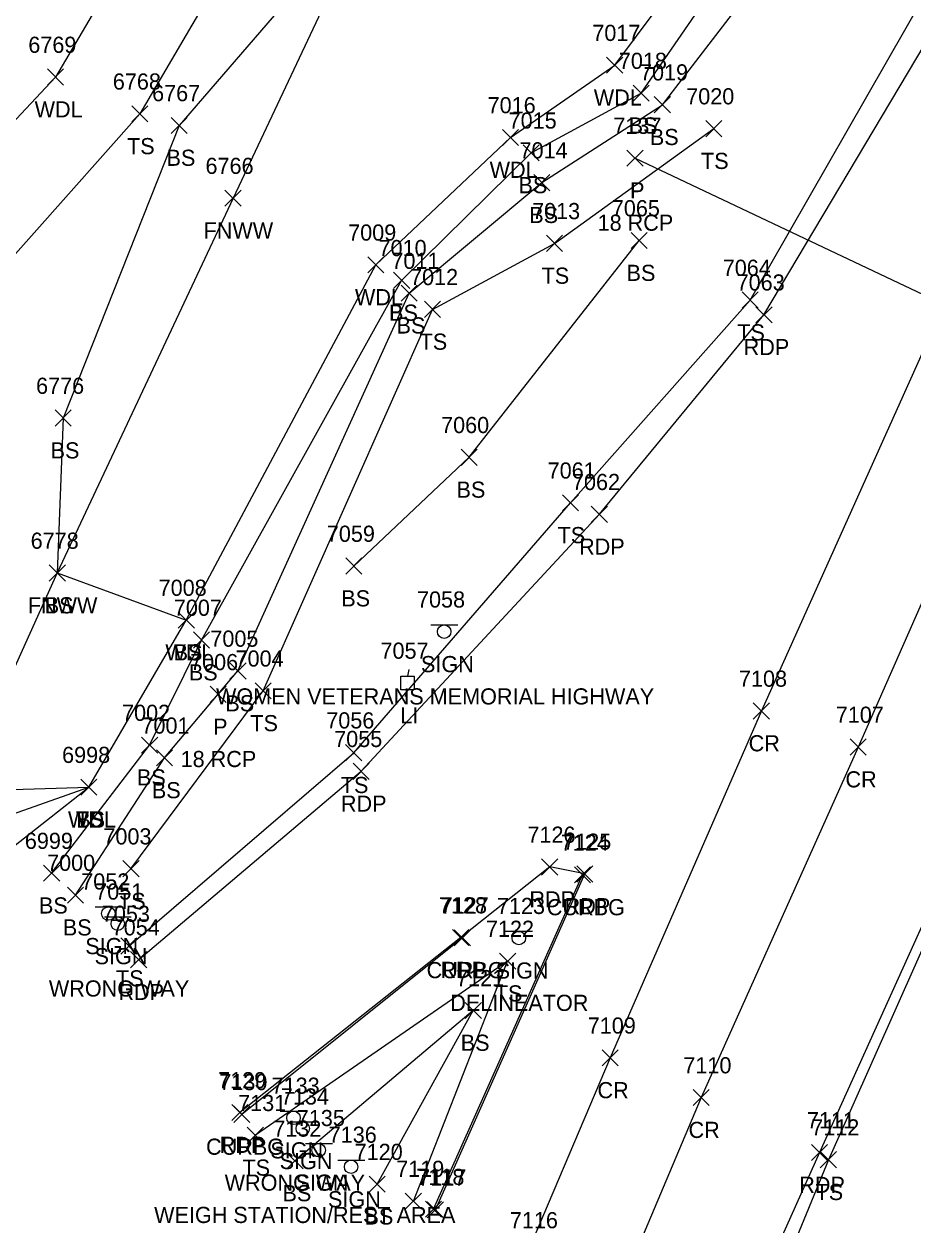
# Model space of a CAD drawing. Extents: x 1678863 to 1683592, y 407783 to 418211.
# Drawn here: x 1680837 to 1680947.1, y 408993.8 to 409142.4 of the extents above; entities that cross this region are included whole.
import ezdxf

# ---------------------------------------------------------------- set-up
doc = ezdxf.new("R2010")
doc.units = 0
for name, color, linetype in [('D_A', 7, 'Continuous'), ('D_C', 7, 'Continuous'), ('D_I', 7, 'Continuous'), ('D_TIC', 7, 'Continuous'), ('DCP', 7, 'Continuous'), ('L_A', 7, 'Continuous'), ('L_I', 7, 'Continuous'), ('L_TIC', 7, 'Continuous'), ('LAWA', 7, 'Continuous'), ('LELB', 7, 'Continuous'), ('LFNC', 7, 'Continuous'), ('P_A', 7, 'Continuous'), ('P_I', 7, 'Continuous'), ('P_TIC', 7, 'Continuous'), ('PET', 7, 'Continuous'), ('PRC', 7, 'Continuous'), ('R_A', 7, 'Continuous'), ('R_I', 7, 'Continuous'), ('R_TIC', 7, 'Continuous'), ('RC', 7, 'Continuous'), ('S_A', 7, 'Continuous'), ('S_C', 7, 'Continuous'), ('S_I', 7, 'Continuous'), ('SSGN', 7, 'Continuous'), ('U_A', 7, 'Continuous'), ('U_I', 7, 'Continuous'), ('ULP', 7, 'Continuous')]:
    doc.layers.add(name, color=color, linetype=linetype)

msp = doc.modelspace()

# ---------------------------------------------------------------- linework, layer by layer
at = {"layer": 'D_TIC'}
for points in [[(1680911.68, 409124.85), (1680913.68, 409126.85)], [(1680913.68, 409124.85), (1680911.68, 409126.85)], [(1680860.07, 409058.45), (1680862.07, 409060.45)], [(1680862.07, 409058.45), (1680860.07, 409060.45)]]:
    msp.add_lwpolyline(points, dxfattribs=at)
at = {"layer": 'DCP'}
msp.add_lwpolyline([(1680912.68, 409125.85), (1681008.05, 409080.67)], dxfattribs=at)
at = {"layer": 'L_TIC'}
for points in [[(1680909.16, 409136.35), (1680911.16, 409138.35)], [(1680911.16, 409136.35), (1680909.16, 409138.35)], [(1680839.94, 409134.88), (1680841.94, 409136.88)], [(1680841.94, 409134.88), (1680839.94, 409136.88)], [(1680912.44, 409132.89), (1680914.44, 409134.89)], [(1680914.44, 409132.89), (1680912.44, 409134.89)], [(1680915.06, 409131.46), (1680917.06, 409133.46)], [(1680917.06, 409131.46), (1680915.06, 409133.46)], [(1680850.39, 409130.33), (1680852.39, 409132.33)], [(1680852.39, 409130.33), (1680850.39, 409132.33)], [(1680855.25, 409128.89), (1680857.25, 409130.89)], [(1680857.25, 409128.89), (1680855.25, 409130.89)], [(1680921.43, 409128.5), (1680923.43, 409130.5)], [(1680923.43, 409128.5), (1680921.43, 409130.5)], [(1680896.26, 409127.4), (1680898.26, 409129.4)], [(1680898.26, 409127.4), (1680896.26, 409129.4)], [(1680898.81, 409125.5), (1680900.81, 409127.5)], [(1680900.81, 409125.5), (1680898.81, 409127.5)], [(1680900.15, 409121.81), (1680902.15, 409123.81)], [(1680902.15, 409121.81), (1680900.15, 409123.81)], [(1680861.92, 409119.89), (1680863.92, 409121.89)], [(1680863.92, 409119.89), (1680861.92, 409121.89)], [(1680912.19, 409114.64), (1680914.19, 409116.64)], [(1680914.19, 409114.64), (1680912.19, 409116.64)], [(1680901.7, 409114.29), (1680903.7, 409116.29)], [(1680903.7, 409114.29), (1680901.7, 409116.29)], [(1680879.59, 409111.63), (1680881.59, 409113.63)], [(1680881.59, 409111.63), (1680879.59, 409113.63)], [(1680882.79, 409109.71), (1680884.79, 409111.71)], [(1680884.79, 409109.71), (1680882.79, 409111.71)], [(1680883.72, 409108.13), (1680885.72, 409110.13)], [(1680885.72, 409108.13), (1680883.72, 409110.13)], [(1680925.92, 409107.27), (1680927.92, 409109.27)], [(1680927.92, 409107.27), (1680925.92, 409109.27)], [(1680886.6, 409106.12), (1680888.6, 409108.12)], [(1680888.6, 409106.12), (1680886.6, 409108.12)], [(1680840.9, 409092.66), (1680842.9, 409094.66)], [(1680842.9, 409092.66), (1680840.9, 409094.66)], [(1680891.14, 409087.8), (1680893.14, 409089.8)], [(1680893.14, 409087.8), (1680891.14, 409089.8)], [(1680903.68, 409082.17), (1680905.68, 409084.17)], [(1680905.68, 409082.17), (1680903.68, 409084.17)], [(1680840.17, 409073.48), (1680842.17, 409075.48)], [(1680842.17, 409073.48), (1680840.17, 409075.48)], [(1680840.17, 409073.48), (1680842.17, 409075.48)], [(1680842.17, 409073.48), (1680840.17, 409075.48)], [(1680876.88, 409074.34), (1680878.88, 409076.34)], [(1680878.88, 409074.34), (1680876.88, 409076.34)], [(1680856.13, 409067.65), (1680858.13, 409069.65)], [(1680858.13, 409067.65), (1680856.13, 409069.65)], [(1680856.13, 409067.65), (1680858.13, 409069.65)], [(1680858.13, 409067.65), (1680856.13, 409069.65)], [(1680858.01, 409065.18), (1680860.01, 409067.18)], [(1680860.01, 409065.18), (1680858.01, 409067.18)], [(1680862.53, 409061.35), (1680864.53, 409063.35)], [(1680864.53, 409061.35), (1680862.53, 409063.35)], [(1680865.65, 409058.89), (1680867.65, 409060.89)], [(1680867.65, 409058.89), (1680865.65, 409060.89)], [(1680851.59, 409052.17), (1680853.59, 409054.17)], [(1680853.59, 409052.17), (1680851.59, 409054.17)], [(1680853.43, 409050.59), (1680855.43, 409052.59)], [(1680855.43, 409050.59), (1680853.43, 409052.59)], [(1680876.85, 409051.23), (1680878.85, 409053.23)], [(1680878.85, 409051.23), (1680876.85, 409053.23)], [(1680844.07, 409046.96), (1680846.07, 409048.96)], [(1680846.07, 409046.96), (1680844.07, 409048.96)], [(1680844.07, 409046.96), (1680846.07, 409048.96)], [(1680846.07, 409046.96), (1680844.07, 409048.96)], [(1680844.07, 409046.96), (1680846.07, 409048.96)], [(1680846.07, 409046.96), (1680844.07, 409048.96)], [(1680839.46, 409036.32), (1680841.46, 409038.32)], [(1680841.46, 409036.32), (1680839.46, 409038.32)], [(1680849.28, 409036.87), (1680851.28, 409038.87)], [(1680851.28, 409036.87), (1680849.28, 409038.87)], [(1680842.41, 409033.6), (1680844.41, 409035.6)], [(1680844.41, 409033.6), (1680842.41, 409035.6)], [(1680849.02, 409027.29), (1680851.02, 409029.29)], [(1680851.02, 409027.29), (1680849.02, 409029.29)], [(1680895.91, 409025.43), (1680897.91, 409027.43)], [(1680897.91, 409025.43), (1680895.91, 409027.43)], [(1680891.66, 409019.32), (1680893.66, 409021.32)], [(1680893.66, 409019.32), (1680891.66, 409021.32)], [(1680864.68, 409003.86), (1680866.68, 409005.86)], [(1680866.68, 409003.86), (1680864.68, 409005.86)], [(1680869.59, 409000.69), (1680871.59, 409002.69)], [(1680871.59, 409000.69), (1680869.59, 409002.69)], [(1680935.61, 409000.84), (1680937.61, 409002.84)], [(1680937.61, 409000.84), (1680935.61, 409002.84)], [(1680879.75, 408997.81), (1680881.75, 408999.81)], [(1680881.75, 408997.81), (1680879.75, 408999.81)], [(1680884.24, 408995.71), (1680886.24, 408997.71)], [(1680886.24, 408995.71), (1680884.24, 408997.71)]]:
    msp.add_lwpolyline(points, dxfattribs=at)
at = {"layer": 'LAWA'}
for points in [[(1680896.75, 409201.77), (1680859.26, 409167.08), (1680840.94, 409135.88), (1680814.84, 409108.02), (1680791.41, 409069.15), (1680763.22, 409043.82)], [(1680832.86, 409047.6), (1680845.07, 409047.96), (1680857.13, 409068.65), (1680880.59, 409112.63), (1680897.26, 409128.4), (1680910.16, 409137.35), (1680926.51, 409159.25), (1680914.95, 409173.01)]]:
    msp.add_lwpolyline(points, dxfattribs=at)
at = {"layer": 'LELB'}
for points in [[(1680840.46, 409037.32), (1680852.59, 409053.17), (1680859.01, 409066.18), (1680883.79, 409110.71), (1680899.81, 409126.5), (1680913.44, 409133.89), (1680929.75, 409157.58), (1680953.3, 409201.91), (1680971.45, 409242.98), (1680990.5, 409279.92), (1681010.89, 409325.6)], [(1680843.41, 409034.6), (1680854.43, 409051.59), (1680863.53, 409062.35), (1680884.72, 409109.13), (1680901.15, 409122.81), (1680916.06, 409132.46), (1680933.82, 409155.55), (1680958.16, 409200.01), (1680976.75, 409240.01), (1680995.22, 409277.43), (1681014.19, 409323.12)], [(1680850.02, 409028.29), (1680877.85, 409052.23), (1680904.68, 409083.17), (1680926.92, 409108.27), (1680948.67, 409146.28), (1680968.82, 409191.64), (1680988.36, 409233.88), (1681006.87, 409271.77), (1681025.75, 409316.41)], [(1681066.28, 409289.5), (1681047.46, 409249.03), (1681023.17, 409195.22), (1681000.14, 409143.16), (1680978.55, 409095.34), (1680955.89, 409045.12), (1680936.61, 409001.84), (1680927.17, 408978.83)], [(1680883.78, 409168.4), (1680867.18, 409158.31), (1680851.39, 409131.33), (1680824.53, 409101.11), (1680828.99, 409086.09), (1680829.25, 409048.23)], [(1680880.32, 409157.8), (1680856.25, 409129.89), (1680841.9, 409093.66), (1680841.17, 409074.48), (1680857.13, 409068.65)], [(1680850.28, 409037.87), (1680866.65, 409059.89), (1680887.6, 409107.12), (1680902.7, 409115.29), (1680922.43, 409129.5)], [(1680877.88, 409075.34), (1680892.14, 409088.8), (1680913.19, 409115.64)], [(1680581.13, 408999.66), (1680621.4, 409000.29), (1680647.98, 409003.4), (1680696.53, 409010.55), (1680734.45, 409019.19), (1680773.11, 409027.63), (1680813.43, 409036.78), (1680845.07, 409047.96)], [(1680622.09, 408948.51), (1680651.12, 408965.11), (1680694.79, 408980.06), (1680737.87, 408995.22), (1680780.87, 409008.78), (1680818.84, 409027.32), (1680845.07, 409047.96)], [(1680885.24, 408996.71), (1680896.91, 409026.43), (1680865.68, 409004.86)], [(1680880.75, 408998.81), (1680892.66, 409020.32), (1680870.59, 409001.69)]]:
    msp.add_lwpolyline(points, dxfattribs=at)
at = {"layer": 'LFNC'}
msp.add_lwpolyline([(1681020.97, 409571.46), (1681000.88, 409509.71), (1680983.07, 409456.41), (1680966.99, 409407.97), (1680949.18, 409354.43), (1680932.44, 409305.73), (1680912.74, 409247.22), (1680896.75, 409201.77), (1680883.78, 409168.4), (1680880.32, 409157.8), (1680862.92, 409120.89), (1680841.17, 409074.48), (1680829.25, 409048.23)], dxfattribs=at)
at = {"layer": 'P_TIC'}
for points in [[(1680927.63, 409105.45), (1680929.63, 409107.45)], [(1680929.63, 409105.45), (1680927.63, 409107.45)], [(1680907.26, 409080.75), (1680909.26, 409082.75)], [(1680909.26, 409080.75), (1680907.26, 409082.75)], [(1680927.31, 409056.4), (1680929.31, 409058.4)], [(1680929.31, 409056.4), (1680927.31, 409058.4)], [(1680939.29, 409051.93), (1680941.29, 409053.93)], [(1680941.29, 409051.93), (1680939.29, 409053.93)], [(1680877.78, 409048.93), (1680879.78, 409050.93)], [(1680879.78, 409048.93), (1680877.78, 409050.93)], [(1680901.11, 409037.08), (1680903.11, 409039.08)], [(1680903.11, 409037.08), (1680901.11, 409039.08)], [(1680905.47, 409036.22), (1680907.47, 409038.22)], [(1680907.47, 409036.22), (1680905.47, 409038.22)], [(1680890.1, 409028.34), (1680892.1, 409030.34)], [(1680892.1, 409028.34), (1680890.1, 409030.34)], [(1680850.24, 409025.61), (1680852.24, 409027.61)], [(1680852.24, 409025.61), (1680850.24, 409027.61)], [(1680908.6, 409013.45), (1680910.6, 409015.45)], [(1680910.6, 409013.45), (1680908.6, 409015.45)], [(1680919.87, 409008.53), (1680921.87, 409010.53)], [(1680921.87, 409008.53), (1680919.87, 409010.53)], [(1680862.77, 409006.68), (1680864.77, 409008.68)], [(1680864.77, 409006.68), (1680862.77, 409008.68)], [(1680934.51, 409001.73), (1680936.51, 409003.73)], [(1680936.51, 409001.73), (1680934.51, 409003.73)], [(1680886.96, 408994.64), (1680888.96, 408996.64)], [(1680888.96, 408994.64), (1680886.96, 408996.64)]]:
    msp.add_lwpolyline(points, dxfattribs=at)
at = {"layer": 'PET'}
for points in [[(1680851.24, 409026.61), (1680878.78, 409049.93), (1680908.26, 409081.75), (1680928.63, 409106.45), (1680951.69, 409145.21), (1680971.63, 409189.7), (1680990.77, 409232.51), (1681007.86, 409271.24), (1681027.95, 409315.35)], [(1681064.9, 409290.08), (1681046.51, 409249.87), (1681021.93, 409195.84), (1680998.92, 409143.95), (1680977.55, 409096.14), (1680954.76, 409045.36), (1680935.51, 409002.73), (1680925.04, 408979.35)], [(1680887.96, 408995.64), (1680906.47, 409037.22), (1680902.11, 409038.08), (1680891.1, 409029.34), (1680863.77, 409007.68)]]:
    msp.add_lwpolyline(points, dxfattribs=at)
at = {"layer": 'PRC'}
for points in [[(1681038.2, 409300.58), (1681020.03, 409260.69), (1680996.62, 409209.06), (1680972.76, 409156.05), (1680950.99, 409107.83), (1680928.31, 409057.4), (1680909.6, 409014.45), (1680899.36, 408990.35)], [(1681049.44, 409296), (1681031.52, 409256.43), (1681007.79, 409203.01), (1680984.04, 409151.02), (1680962.59, 409103.52), (1680940.29, 409052.93), (1680920.87, 409009.53), (1680911.12, 408986.46)]]:
    msp.add_lwpolyline(points, dxfattribs=at)
at = {"layer": 'R_TIC'}
for points in [[(1680905.17, 409036.1), (1680907.17, 409038.1)], [(1680907.17, 409036.1), (1680905.17, 409038.1)], [(1680890.3, 409028.31), (1680892.3, 409030.31)], [(1680892.3, 409028.31), (1680890.3, 409030.31)], [(1680863, 409006.45), (1680865, 409008.45)], [(1680865, 409006.45), (1680863, 409008.45)], [(1680886.73, 408994.71), (1680888.73, 408996.71)], [(1680888.73, 408994.71), (1680886.73, 408996.71)]]:
    msp.add_lwpolyline(points, dxfattribs=at)
at = {"layer": 'RC'}
for points in [[(1680887.73, 408995.71), (1680906.17, 409037.1)], [(1680891.3, 409029.31), (1680864, 409007.45)]]:
    msp.add_lwpolyline(points, dxfattribs=at)
at = {"layer": 'SSGN'}
for p, q in [((1680887.4, 409068.05), (1680890.73, 409068.05)), ((1680889.05, 409067.22), (1680889.05, 409067.22)), ((1680845.84, 409033.14), (1680849.18, 409033.14)), ((1680847, 409031.89), (1680850.33, 409031.89)), ((1680847.49, 409032.31), (1680847.49, 409032.31)), ((1680848.65, 409031.06), (1680848.65, 409031.06)), ((1680896.64, 409030.12), (1680899.98, 409030.12)), ((1680898.29, 409029.28), (1680898.29, 409029.28)), ((1680868.76, 409007.86), (1680872.09, 409007.86)), ((1680869.91, 409006.53), (1680873.24, 409006.53)), ((1680870.4, 409007.02), (1680870.4, 409007.02)), ((1680871.55, 409005.69), (1680871.55, 409005.69)), ((1680871.87, 409003.85), (1680875.21, 409003.85)), ((1680873.52, 409003.02), (1680873.52, 409003.02)), ((1680875.88, 409001.8), (1680879.22, 409001.8)), ((1680877.53, 409000.96), (1680877.53, 409000.96))]:
    msp.add_line(p, q, dxfattribs=at)
for centre in [(1680889.05, 409067.22), (1680847.49, 409032.31), (1680848.65, 409031.06), (1680898.29, 409029.28), (1680870.4, 409007.02), (1680871.55, 409005.69), (1680873.52, 409003.02), (1680877.53, 409000.96)]:
    msp.add_circle(centre, 0.833, dxfattribs=at)
at = {"layer": 'ULP'}
for p, q in [((1680883.68, 409060.02), (1680883.68, 409061.69)), ((1680883.68, 409061.69), (1680885.35, 409061.69)), ((1680884.68, 409062.52), (1680884.51, 409061.69)), ((1680885.35, 409061.69), (1680885.35, 409060.02)), ((1680885.35, 409060.02), (1680883.68, 409060.02)), ((1680884.26, 409059.19), (1680884.51, 409060.02)), ((1680884.51, 409060.86), (1680884.51, 409060.86))]:
    msp.add_line(p, q, dxfattribs=at)

# ---------------------------------------------------------------- texts
at = {"layer": 'D_A'}
for p in [(1680912.06, 409120.85), (1680860.45, 409054.45)]:
    msp.add_text('P', height=2, dxfattribs=at).set_placement(p)
at = {"layer": 'D_C'}
for p in [(1680908.04, 409116.85), (1680856.43, 409050.45)]:
    msp.add_text('18 RCP', height=2, dxfattribs=at).set_placement(p)
at = {"layer": 'D_I'}
for s, p in [('7137', (1680909.99, 409128.85)), ('7006', (1680857.6, 409062.45))]:
    msp.add_text(s, height=2, dxfattribs=at).set_placement(p)
at = {"layer": 'L_A'}
for s, p in [('WDL', (1680838.36, 409130.88)), ('WDL', (1680907.57, 409132.35)), ('BS', (1680911.89, 409128.89)), ('BS', (1680914.51, 409127.46)), ('TS', (1680849.8, 409126.33)), ('BS', (1680854.69, 409124.89)), ('TS', (1680920.84, 409124.5)), ('WDL', (1680894.68, 409123.4)), ('BS', (1680898.25, 409121.5)), ('BS', (1680899.59, 409117.81)), ('FNWW', (1680859.27, 409115.89)), ('TS', (1680901.11, 409110.29)), ('BS', (1680911.63, 409110.64)), ('WDL', (1680878.01, 409107.63)), ('BS', (1680882.23, 409105.71)), ('BS', (1680883.16, 409104.13)), ('TS', (1680925.33, 409103.27)), ('TS', (1680886.01, 409102.12)), ('BS', (1680840.34, 409088.66)), ('BS', (1680890.58, 409083.8)), ('TS', (1680903.09, 409078.17)), ('BS', (1680876.32, 409070.34)), ('FNWW', (1680837.52, 409069.48)), ('BS', (1680839.61, 409069.48)), ('WDL', (1680854.54, 409063.65)), ('BS', (1680855.57, 409063.65)), ('BS', (1680857.45, 409061.18)), ('BS', (1680861.97, 409057.35)), ('TS', (1680865.06, 409054.89)), ('BS', (1680851.03, 409048.17)), ('BS', (1680852.87, 409046.59)), ('TS', (1680876.26, 409047.23)), ('WDL', (1680842.49, 409042.96)), ('TS', (1680843.48, 409042.96)), ('BS', (1680843.51, 409042.96)), ('TS', (1680848.69, 409032.87)), ('BS', (1680838.9, 409032.32)), ('BS', (1680841.85, 409029.6)), ('TS', (1680848.43, 409023.29)), ('TS', (1680895.32, 409021.43)), ('BS', (1680891.1, 409015.32)), ('TS', (1680864.09, 408999.86)), ('BS', (1680869.04, 408996.69)), ('TS', (1680935.02, 408996.84)), ('BS', (1680879.19, 408993.81))]:
    msp.add_text(s, height=2, dxfattribs=at).set_placement(p)
at = {"layer": 'L_I'}
for s, p in [('7017', (1680907.39, 409140.35)), ('6769', (1680837.58, 409138.88)), ('7018', (1680910.67, 409136.89)), ('7019', (1680913.29, 409135.46)), ('6768', (1680848.04, 409134.33)), ('6767', (1680852.9, 409132.89)), ('7020', (1680919.01, 409132.5)), ('7016', (1680894.43, 409131.4)), ('7015', (1680897.03, 409129.5)), ('7014', (1680898.38, 409125.81)), ('6766', (1680859.51, 409123.89)), ('7013', (1680899.93, 409118.29)), ('7065', (1680909.8, 409118.64)), ('7009', (1680877.17, 409115.63)), ('7010', (1680880.93, 409113.71)), ('7011', (1680882.52, 409112.13)), ('7012', (1680884.83, 409110.12)), ('7064', (1680923.53, 409111.27)), ('6776', (1680838.54, 409096.66)), ('7060', (1680888.67, 409091.8)), ('7061', (1680901.86, 409086.17)), ('6778', (1680837.87, 409077.48)), ('6778', (1680837.87, 409077.48)), ('7059', (1680874.53, 409078.34)), ('7008', (1680853.71, 409071.65)), ('7008', (1680853.71, 409071.65)), ('7007', (1680855.59, 409069.18)), ('7005', (1680860.11, 409065.35)), ('7004', (1680863.23, 409062.89)), ('7002', (1680849.18, 409056.17)), ('7056', (1680874.46, 409055.23)), ('7001', (1680851.58, 409054.59)), ('6998', (1680841.76, 409050.96)), ('6998', (1680841.76, 409050.96)), ('6998', (1680841.76, 409050.96)), ('6999', (1680837.15, 409040.32)), ('7003', (1680846.87, 409040.87)), ('7000', (1680839.9, 409037.6)), ('7053', (1680846.68, 409031.29)), ('7122', (1680894.22, 409029.43)), ('7121', (1680890.53, 409023.32)), ('7131', (1680863.55, 409007.86)), ('7132', (1680867.9, 409004.69)), ('7112', (1680934.48, 409004.84)), ('7120', (1680877.97, 409001.81)), ('7119', (1680883.11, 408999.71))]:
    msp.add_text(s, height=2, dxfattribs=at).set_placement(p)
at = {"layer": 'P_A'}
for s, p in [('RDP', (1680926.12, 409101.45)), ('RDP', (1680905.75, 409076.75)), ('CR', (1680926.74, 409052.4)), ('CR', (1680938.72, 409047.93)), ('RDP', (1680876.27, 409044.93)), ('RDP', (1680899.6, 409033.08)), ('RDP', (1680903.96, 409032.22)), ('RDP', (1680888.59, 409024.34)), ('RDP', (1680848.73, 409021.61)), ('CR', (1680908.03, 409009.45)), ('CR', (1680919.3, 409004.53)), ('RDP', (1680861.26, 409002.68)), ('RDP', (1680933, 408997.73))]:
    msp.add_text(s, height=2, dxfattribs=at).set_placement(p)
at = {"layer": 'P_I'}
for s, p in [('7063', (1680925.25, 409109.45)), ('7062', (1680904.87, 409084.75)), ('7108', (1680925.54, 409060.4)), ('7107', (1680937.52, 409055.93)), ('7055', (1680875.44, 409052.93)), ('7126', (1680899.36, 409041.08)), ('7125', (1680903.78, 409040.22)), ('7128', (1680888.41, 409032.34)), ('7054', (1680847.9, 409029.61)), ('7109', (1680906.82, 409017.45)), ('7110', (1680918.66, 409012.53)), ('7129', (1680861.07, 409010.68)), ('7111', (1680933.95, 409005.73)), ('7117', (1680885.84, 408998.64)), ('7116', (1680897.18, 408993.35))]:
    msp.add_text(s, height=2, dxfattribs=at).set_placement(p)
at = {"layer": 'R_A'}
for p in [(1680901.76, 409032.1), (1680886.88, 409024.31), (1680859.58, 409002.45)]:
    msp.add_text('CURBG', height=2, dxfattribs=at).set_placement(p)
at = {"layer": 'R_I'}
for s, p in [('7124', (1680903.48, 409040.1)), ('7127', (1680888.61, 409032.31)), ('7130', (1680861.22, 409010.45)), ('7118', (1680885.61, 408998.71))]:
    msp.add_text(s, height=2, dxfattribs=at).set_placement(p)
at = {"layer": 'S_A'}
for p in [(1680886.18, 409062.2), (1680844.63, 409027.29), (1680845.78, 409026.04), (1680895.43, 409024.26), (1680867.54, 409002), (1680868.69, 409000.67), (1680870.66, 408998), (1680874.67, 408995.94)]:
    msp.add_text('SIGN', height=2, dxfattribs=at).set_placement(p)
at = {"layer": 'S_C'}
for s, p in [('WOMEN VETERANS MEMORIAL HIGHWAY', (1680860.81, 409058.2)), ('WRONG WAY', (1680840.12, 409022.04)), ('DELINEATOR', (1680889.81, 409020.26)), ('WRONG WAY', (1680861.88, 408998)), ('WEIGH STATION/REST AREA', (1680853.15, 408994))]:
    msp.add_text(s, height=2, dxfattribs=at).set_placement(p)
at = {"layer": 'S_I'}
for s, p in [('7058', (1680885.69, 409070.2)), ('7052', (1680844.13, 409035.29)), ('7051', (1680845.86, 409034.04)), ('7123', (1680895.58, 409032.26)), ('7133', (1680867.69, 409010)), ('7134', (1680868.84, 409008.67)), ('7135', (1680870.81, 409006)), ('7136', (1680874.76, 409003.94))]:
    msp.add_text(s, height=2, dxfattribs=at).set_placement(p)
at = {"layer": 'U_A'}
msp.add_text('LI', height=2, dxfattribs=at).set_placement((1680883.61, 409055.86))
at = {"layer": 'U_I'}
msp.add_text('7057', height=2, dxfattribs=at).set_placement((1680881.17, 409063.86))

doc.saveas('drawing.dxf')
